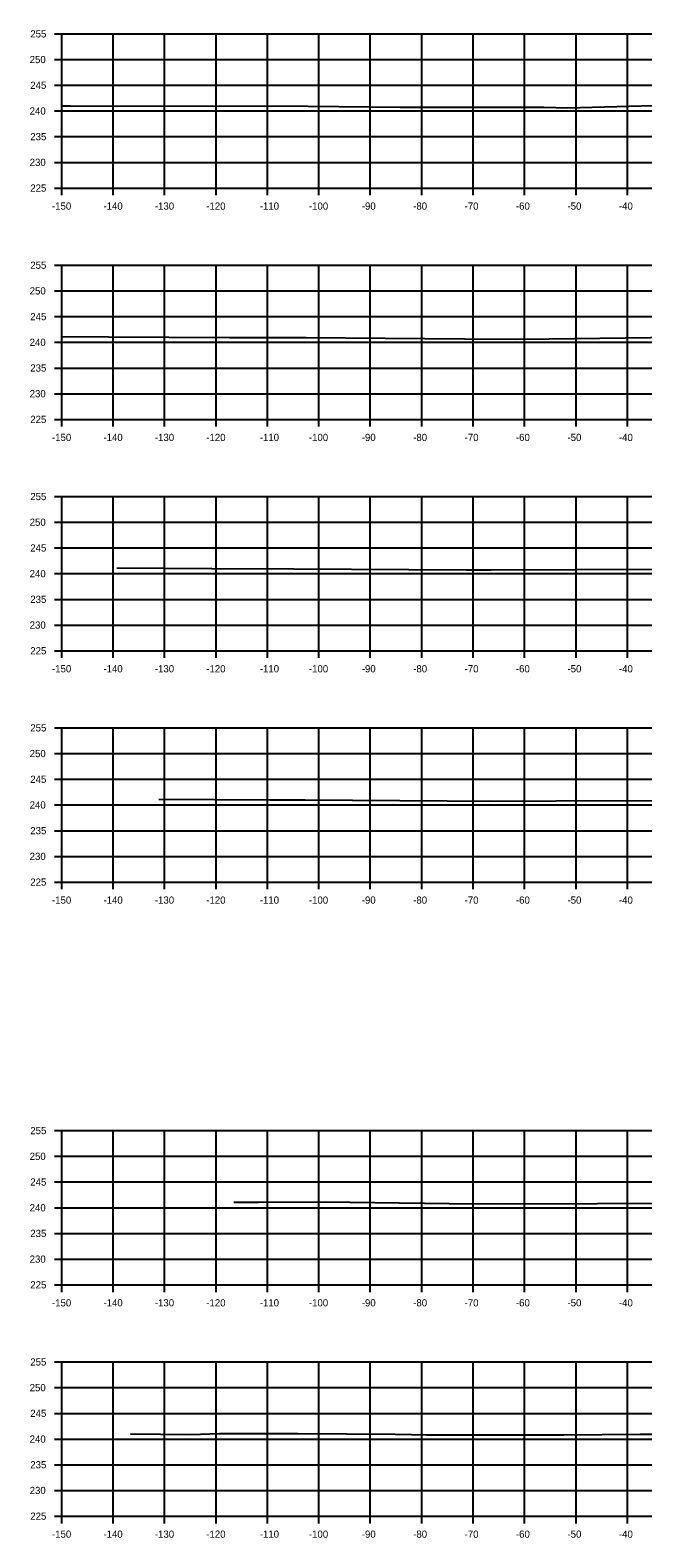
# Model space of a CAD drawing. Extents: x 1369627 to 1374022, y 380035 to 398173.
# Drawn here: x 1372730.1 to 1372849.2, y 384640.7 to 384934 of the extents above; entities that cross this region are included whole.
import ezdxf

# ---------------------------------------------------------------- set-up
doc = ezdxf.new("R2010")
doc.units = 0
for name, color, linetype in [('R_Axis', 7, 'Continuous'), ('R_Axis Annot', 7, 'Continuous'), ('R_Exist Surface', 7, 'Continuous'), ('R_Grid', 7, 'Continuous')]:
    doc.layers.add(name, color=color, linetype=linetype)

msp = doc.modelspace()

# ---------------------------------------------------------------- linework, layer by layer
at = {"layer": 'R_Axis'}
for p, q in [((1372734.81, 384933.28), (1372736.21, 384933.28)), ((1372736.21, 384903.28), (1372736.21, 384933.28)), ((1372734.81, 384928.28), (1372736.21, 384928.28)), ((1372734.81, 384923.28), (1372736.21, 384923.28)), ((1372734.81, 384918.28), (1372736.21, 384918.28)), ((1372734.81, 384913.28), (1372736.21, 384913.28)), ((1372734.81, 384908.28), (1372736.21, 384908.28)), ((1372734.81, 384903.28), (1372736.21, 384903.28)), ((1372736.21, 384903.28), (1373036.21, 384903.28)), ((1372736.21, 384901.88), (1372736.21, 384903.28)), ((1372746.21, 384901.88), (1372746.21, 384903.28)), ((1372756.21, 384901.88), (1372756.21, 384903.28)), ((1372766.21, 384901.88), (1372766.21, 384903.28)), ((1372776.21, 384901.88), (1372776.21, 384903.28)), ((1372786.21, 384901.88), (1372786.21, 384903.28)), ((1372796.21, 384901.88), (1372796.21, 384903.28)), ((1372806.21, 384901.88), (1372806.21, 384903.28)), ((1372816.21, 384901.88), (1372816.21, 384903.28)), ((1372826.21, 384901.88), (1372826.21, 384903.28)), ((1372836.21, 384901.88), (1372836.21, 384903.28)), ((1372846.21, 384901.88), (1372846.21, 384903.28)), ((1372734.81, 384888.28), (1372736.21, 384888.28)), ((1372736.21, 384858.28), (1372736.21, 384888.28)), ((1372734.81, 384883.28), (1372736.21, 384883.28)), ((1372734.81, 384878.28), (1372736.21, 384878.28)), ((1372734.81, 384873.28), (1372736.21, 384873.28)), ((1372734.81, 384868.28), (1372736.21, 384868.28)), ((1372734.81, 384863.28), (1372736.21, 384863.28)), ((1372734.81, 384858.28), (1372736.21, 384858.28)), ((1372736.21, 384858.28), (1373036.21, 384858.28)), ((1372736.21, 384856.88), (1372736.21, 384858.28)), ((1372746.21, 384856.88), (1372746.21, 384858.28)), ((1372756.21, 384856.88), (1372756.21, 384858.28)), ((1372766.21, 384856.88), (1372766.21, 384858.28)), ((1372776.21, 384856.88), (1372776.21, 384858.28)), ((1372786.21, 384856.88), (1372786.21, 384858.28)), ((1372796.21, 384856.88), (1372796.21, 384858.28)), ((1372806.21, 384856.88), (1372806.21, 384858.28)), ((1372816.21, 384856.88), (1372816.21, 384858.28)), ((1372826.21, 384856.88), (1372826.21, 384858.28)), ((1372836.21, 384856.88), (1372836.21, 384858.28)), ((1372846.21, 384856.88), (1372846.21, 384858.28)), ((1372734.81, 384843.28), (1372736.21, 384843.28)), ((1372736.21, 384813.28), (1372736.21, 384843.28)), ((1372734.81, 384838.28), (1372736.21, 384838.28)), ((1372734.81, 384833.28), (1372736.21, 384833.28)), ((1372734.81, 384828.28), (1372736.21, 384828.28)), ((1372734.81, 384823.28), (1372736.21, 384823.28)), ((1372734.81, 384818.28), (1372736.21, 384818.28)), ((1372734.81, 384813.28), (1372736.21, 384813.28)), ((1372736.21, 384813.28), (1373036.21, 384813.28)), ((1372736.21, 384811.88), (1372736.21, 384813.28)), ((1372746.21, 384811.88), (1372746.21, 384813.28)), ((1372756.21, 384811.88), (1372756.21, 384813.28)), ((1372766.21, 384811.88), (1372766.21, 384813.28)), ((1372776.21, 384811.88), (1372776.21, 384813.28)), ((1372786.21, 384811.88), (1372786.21, 384813.28)), ((1372796.21, 384811.88), (1372796.21, 384813.28)), ((1372806.21, 384811.88), (1372806.21, 384813.28)), ((1372816.21, 384811.88), (1372816.21, 384813.28)), ((1372826.21, 384811.88), (1372826.21, 384813.28)), ((1372836.21, 384811.88), (1372836.21, 384813.28)), ((1372846.21, 384811.88), (1372846.21, 384813.28)), ((1372734.81, 384798.28), (1372736.21, 384798.28)), ((1372736.21, 384768.28), (1372736.21, 384798.28)), ((1372734.81, 384793.28), (1372736.21, 384793.28)), ((1372734.81, 384788.28), (1372736.21, 384788.28)), ((1372734.81, 384783.28), (1372736.21, 384783.28)), ((1372734.81, 384778.28), (1372736.21, 384778.28)), ((1372734.81, 384773.28), (1372736.21, 384773.28)), ((1372734.81, 384768.28), (1372736.21, 384768.28)), ((1372736.21, 384768.28), (1373036.21, 384768.28)), ((1372736.21, 384766.88), (1372736.21, 384768.28)), ((1372746.21, 384766.88), (1372746.21, 384768.28)), ((1372756.21, 384766.88), (1372756.21, 384768.28)), ((1372766.21, 384766.88), (1372766.21, 384768.28)), ((1372776.21, 384766.88), (1372776.21, 384768.28)), ((1372786.21, 384766.88), (1372786.21, 384768.28)), ((1372796.21, 384766.88), (1372796.21, 384768.28)), ((1372806.21, 384766.88), (1372806.21, 384768.28)), ((1372816.21, 384766.88), (1372816.21, 384768.28)), ((1372826.21, 384766.88), (1372826.21, 384768.28)), ((1372836.21, 384766.88), (1372836.21, 384768.28)), ((1372846.21, 384766.88), (1372846.21, 384768.28)), ((1372734.81, 384719.94), (1372736.21, 384719.94)), ((1372736.21, 384689.94), (1372736.21, 384719.94)), ((1372734.81, 384714.94), (1372736.21, 384714.94)), ((1372734.81, 384709.94), (1372736.21, 384709.94)), ((1372734.81, 384704.94), (1372736.21, 384704.94)), ((1372734.81, 384699.94), (1372736.21, 384699.94)), ((1372734.81, 384694.94), (1372736.21, 384694.94)), ((1372734.81, 384689.94), (1372736.21, 384689.94)), ((1372736.21, 384689.94), (1373036.21, 384689.94)), ((1372736.21, 384688.54), (1372736.21, 384689.94)), ((1372746.21, 384688.54), (1372746.21, 384689.94)), ((1372756.21, 384688.54), (1372756.21, 384689.94)), ((1372766.21, 384688.54), (1372766.21, 384689.94)), ((1372776.21, 384688.54), (1372776.21, 384689.94)), ((1372786.21, 384688.54), (1372786.21, 384689.94)), ((1372796.21, 384688.54), (1372796.21, 384689.94)), ((1372806.21, 384688.54), (1372806.21, 384689.94)), ((1372816.21, 384688.54), (1372816.21, 384689.94)), ((1372826.21, 384688.54), (1372826.21, 384689.94)), ((1372836.21, 384688.54), (1372836.21, 384689.94)), ((1372846.21, 384688.54), (1372846.21, 384689.94)), ((1372734.81, 384674.94), (1372736.21, 384674.94)), ((1372736.21, 384644.94), (1372736.21, 384674.94)), ((1372734.81, 384669.94), (1372736.21, 384669.94)), ((1372734.81, 384664.94), (1372736.21, 384664.94)), ((1372734.81, 384659.94), (1372736.21, 384659.94)), ((1372734.81, 384654.94), (1372736.21, 384654.94)), ((1372734.81, 384649.94), (1372736.21, 384649.94)), ((1372734.81, 384644.94), (1372736.21, 384644.94)), ((1372736.21, 384644.94), (1373036.21, 384644.94)), ((1372736.21, 384643.54), (1372736.21, 384644.94)), ((1372746.21, 384643.54), (1372746.21, 384644.94)), ((1372756.21, 384643.54), (1372756.21, 384644.94)), ((1372766.21, 384643.54), (1372766.21, 384644.94)), ((1372776.21, 384643.54), (1372776.21, 384644.94)), ((1372786.21, 384643.54), (1372786.21, 384644.94)), ((1372796.21, 384643.54), (1372796.21, 384644.94)), ((1372806.21, 384643.54), (1372806.21, 384644.94)), ((1372816.21, 384643.54), (1372816.21, 384644.94)), ((1372826.21, 384643.54), (1372826.21, 384644.94)), ((1372836.21, 384643.54), (1372836.21, 384644.94)), ((1372846.21, 384643.54), (1372846.21, 384644.94))]:
    msp.add_line(p, q, dxfattribs=at)
at = {"layer": 'R_Exist Surface'}
for points in [[(1372736.21, 384919.31), (1372737.91, 384919.31), (1372784.12, 384919.21), (1372802.04, 384919.04), (1372829.93, 384919), (1372834.6, 384918.9), (1372853.66, 384919.38)], [(1372736.21, 384874.38), (1372745.33, 384874.33), (1372768.85, 384874.23), (1372783.72, 384874.2), (1372814.5, 384873.97), (1372824.42, 384873.91), (1372830.97, 384873.94), (1372860.52, 384874.35)], [(1372746.9, 384829.39), (1372765.38, 384829.31), (1372781.36, 384829.23), (1372814.92, 384829.04), (1372819.74, 384829.01), (1372853.1, 384829.18)], [(1372755.11, 384784.39), (1372776.66, 384784.29), (1372778.89, 384784.28), (1372783.56, 384784.25), (1372820.33, 384784.02), (1372832.31, 384784.08), (1372859.47, 384784.18)], [(1372769.7, 384706.04), (1372774.49, 384706.02), (1372787.45, 384706.09), (1372811.55, 384705.76), (1372821.37, 384705.7), (1372859.38, 384705.8)], [(1372749.57, 384660.95), (1372761.32, 384660.81), (1372766.91, 384661), (1372782.14, 384661.05), (1372801.07, 384660.86), (1372804.2, 384660.81), (1372807.12, 384660.76), (1372818.7, 384660.75), (1372830.29, 384660.75), (1372833.82, 384660.73), (1372848.68, 384660.91), (1372853.24, 384660.89)]]:
    msp.add_lwpolyline(points, dxfattribs=at)
at = {"layer": 'R_Grid'}
for p, q in [((1372736.21, 384933.28), (1373036.21, 384933.28)), ((1372736.21, 384903.28), (1372736.21, 384933.28)), ((1372746.21, 384903.28), (1372746.21, 384933.28)), ((1372756.21, 384903.28), (1372756.21, 384933.28)), ((1372766.21, 384903.28), (1372766.21, 384933.28)), ((1372776.21, 384903.28), (1372776.21, 384933.28)), ((1372786.21, 384903.28), (1372786.21, 384933.28)), ((1372796.21, 384903.28), (1372796.21, 384933.28)), ((1372806.21, 384903.28), (1372806.21, 384933.28)), ((1372816.21, 384903.28), (1372816.21, 384933.28)), ((1372826.21, 384903.28), (1372826.21, 384933.28)), ((1372836.21, 384903.28), (1372836.21, 384933.28)), ((1372846.21, 384903.28), (1372846.21, 384933.28)), ((1372736.21, 384928.28), (1373036.21, 384928.28)), ((1372736.21, 384923.28), (1373036.21, 384923.28)), ((1372736.21, 384918.28), (1373036.21, 384918.28)), ((1372736.21, 384913.28), (1373036.21, 384913.28)), ((1372736.21, 384908.28), (1373036.21, 384908.28)), ((1372736.21, 384903.28), (1373036.21, 384903.28)), ((1372736.21, 384888.28), (1373036.21, 384888.28)), ((1372736.21, 384858.28), (1372736.21, 384888.28)), ((1372746.21, 384858.28), (1372746.21, 384888.28)), ((1372756.21, 384858.28), (1372756.21, 384888.28)), ((1372766.21, 384858.28), (1372766.21, 384888.28)), ((1372776.21, 384858.28), (1372776.21, 384888.28)), ((1372786.21, 384858.28), (1372786.21, 384888.28)), ((1372796.21, 384858.28), (1372796.21, 384888.28)), ((1372806.21, 384858.28), (1372806.21, 384888.28)), ((1372816.21, 384858.28), (1372816.21, 384888.28)), ((1372826.21, 384858.28), (1372826.21, 384888.28)), ((1372836.21, 384858.28), (1372836.21, 384888.28)), ((1372846.21, 384858.28), (1372846.21, 384888.28)), ((1372736.21, 384883.28), (1373036.21, 384883.28)), ((1372736.21, 384878.28), (1373036.21, 384878.28)), ((1372736.21, 384873.28), (1373036.21, 384873.28)), ((1372736.21, 384868.28), (1373036.21, 384868.28)), ((1372736.21, 384863.28), (1373036.21, 384863.28)), ((1372736.21, 384858.28), (1373036.21, 384858.28)), ((1372736.21, 384843.28), (1373036.21, 384843.28)), ((1372736.21, 384813.28), (1372736.21, 384843.28)), ((1372746.21, 384813.28), (1372746.21, 384843.28)), ((1372756.21, 384813.28), (1372756.21, 384843.28)), ((1372766.21, 384813.28), (1372766.21, 384843.28)), ((1372776.21, 384813.28), (1372776.21, 384843.28)), ((1372786.21, 384813.28), (1372786.21, 384843.28)), ((1372796.21, 384813.28), (1372796.21, 384843.28)), ((1372806.21, 384813.28), (1372806.21, 384843.28)), ((1372816.21, 384813.28), (1372816.21, 384843.28)), ((1372826.21, 384813.28), (1372826.21, 384843.28)), ((1372836.21, 384813.28), (1372836.21, 384843.28)), ((1372846.21, 384813.28), (1372846.21, 384843.28)), ((1372736.21, 384838.28), (1373036.21, 384838.28)), ((1372736.21, 384833.28), (1373036.21, 384833.28)), ((1372736.21, 384828.28), (1373036.21, 384828.28)), ((1372736.21, 384823.28), (1373036.21, 384823.28)), ((1372736.21, 384818.28), (1373036.21, 384818.28)), ((1372736.21, 384813.28), (1373036.21, 384813.28)), ((1372736.21, 384798.28), (1373036.21, 384798.28)), ((1372736.21, 384768.28), (1372736.21, 384798.28)), ((1372746.21, 384768.28), (1372746.21, 384798.28)), ((1372756.21, 384768.28), (1372756.21, 384798.28)), ((1372766.21, 384768.28), (1372766.21, 384798.28)), ((1372776.21, 384768.28), (1372776.21, 384798.28)), ((1372786.21, 384768.28), (1372786.21, 384798.28)), ((1372796.21, 384768.28), (1372796.21, 384798.28)), ((1372806.21, 384768.28), (1372806.21, 384798.28)), ((1372816.21, 384768.28), (1372816.21, 384798.28)), ((1372826.21, 384768.28), (1372826.21, 384798.28)), ((1372836.21, 384768.28), (1372836.21, 384798.28)), ((1372846.21, 384768.28), (1372846.21, 384798.28)), ((1372736.21, 384793.28), (1373036.21, 384793.28)), ((1372736.21, 384788.28), (1373036.21, 384788.28)), ((1372736.21, 384783.28), (1373036.21, 384783.28)), ((1372736.21, 384778.28), (1373036.21, 384778.28)), ((1372736.21, 384773.28), (1373036.21, 384773.28)), ((1372736.21, 384768.28), (1373036.21, 384768.28)), ((1372736.21, 384719.94), (1373036.21, 384719.94)), ((1372736.21, 384689.94), (1372736.21, 384719.94)), ((1372746.21, 384689.94), (1372746.21, 384719.94)), ((1372756.21, 384689.94), (1372756.21, 384719.94)), ((1372766.21, 384689.94), (1372766.21, 384719.94)), ((1372776.21, 384689.94), (1372776.21, 384719.94)), ((1372786.21, 384689.94), (1372786.21, 384719.94)), ((1372796.21, 384689.94), (1372796.21, 384719.94)), ((1372806.21, 384689.94), (1372806.21, 384719.94)), ((1372816.21, 384689.94), (1372816.21, 384719.94)), ((1372826.21, 384689.94), (1372826.21, 384719.94)), ((1372836.21, 384689.94), (1372836.21, 384719.94)), ((1372846.21, 384689.94), (1372846.21, 384719.94)), ((1372736.21, 384714.94), (1373036.21, 384714.94)), ((1372736.21, 384709.94), (1373036.21, 384709.94)), ((1372736.21, 384704.94), (1373036.21, 384704.94)), ((1372736.21, 384699.94), (1373036.21, 384699.94)), ((1372736.21, 384694.94), (1373036.21, 384694.94)), ((1372736.21, 384689.94), (1373036.21, 384689.94)), ((1372736.21, 384674.94), (1373036.21, 384674.94)), ((1372736.21, 384644.94), (1372736.21, 384674.94)), ((1372746.21, 384644.94), (1372746.21, 384674.94)), ((1372756.21, 384644.94), (1372756.21, 384674.94)), ((1372766.21, 384644.94), (1372766.21, 384674.94)), ((1372776.21, 384644.94), (1372776.21, 384674.94)), ((1372786.21, 384644.94), (1372786.21, 384674.94)), ((1372796.21, 384644.94), (1372796.21, 384674.94)), ((1372806.21, 384644.94), (1372806.21, 384674.94)), ((1372816.21, 384644.94), (1372816.21, 384674.94)), ((1372826.21, 384644.94), (1372826.21, 384674.94)), ((1372836.21, 384644.94), (1372836.21, 384674.94)), ((1372846.21, 384644.94), (1372846.21, 384674.94)), ((1372736.21, 384669.94), (1373036.21, 384669.94)), ((1372736.21, 384664.94), (1373036.21, 384664.94)), ((1372736.21, 384659.94), (1373036.21, 384659.94)), ((1372736.21, 384654.94), (1373036.21, 384654.94)), ((1372736.21, 384649.94), (1373036.21, 384649.94)), ((1372736.21, 384644.94), (1373036.21, 384644.94))]:
    msp.add_line(p, q, dxfattribs=at)

# ---------------------------------------------------------------- texts
at = {"layer": 'R_Axis Annot'}
for s, p in [('255', (1372730.1, 384932.58)), ('250', (1372729.98, 384927.58)), ('245', (1372730.1, 384922.58)), ('240', (1372729.98, 384917.58)), ('235', (1372730.1, 384912.58)), ('230', (1372729.98, 384907.58)), ('225', (1372730.1, 384902.58)), ('-150', (1372734.32, 384899.08)), ('-140', (1372744.32, 384899.08)), ('-130', (1372754.32, 384899.08)), ('-120', (1372764.32, 384899.08)), ('-110', (1372774.72, 384899.08)), ('-100', (1372784.27, 384899.08)), ('-90', (1372794.55, 384899.08)), ('-80', (1372804.55, 384899.08)), ('-70', (1372814.55, 384899.08)), ('-60', (1372824.52, 384899.08)), ('-50', (1372834.55, 384899.08)), ('-40', (1372844.55, 384899.08)), ('255', (1372730.1, 384887.58)), ('250', (1372729.98, 384882.58)), ('245', (1372730.1, 384877.58)), ('240', (1372729.98, 384872.58)), ('235', (1372730.1, 384867.58)), ('230', (1372729.98, 384862.58)), ('225', (1372730.1, 384857.58)), ('-150', (1372734.32, 384854.08)), ('-140', (1372744.32, 384854.08)), ('-130', (1372754.32, 384854.08)), ('-120', (1372764.32, 384854.08)), ('-110', (1372774.72, 384854.08)), ('-100', (1372784.27, 384854.08)), ('-90', (1372794.55, 384854.08)), ('-80', (1372804.55, 384854.08)), ('-70', (1372814.55, 384854.08)), ('-60', (1372824.52, 384854.08)), ('-50', (1372834.55, 384854.08)), ('-40', (1372844.55, 384854.08)), ('255', (1372730.1, 384842.58)), ('250', (1372729.98, 384837.58)), ('245', (1372730.1, 384832.58)), ('240', (1372729.98, 384827.58)), ('235', (1372730.1, 384822.58)), ('230', (1372729.98, 384817.58)), ('225', (1372730.1, 384812.58)), ('-150', (1372734.32, 384809.08)), ('-140', (1372744.32, 384809.08)), ('-130', (1372754.32, 384809.08)), ('-120', (1372764.32, 384809.08)), ('-110', (1372774.72, 384809.08)), ('-100', (1372784.27, 384809.08)), ('-90', (1372794.55, 384809.08)), ('-80', (1372804.55, 384809.08)), ('-70', (1372814.55, 384809.08)), ('-60', (1372824.52, 384809.08)), ('-50', (1372834.55, 384809.08)), ('-40', (1372844.55, 384809.08)), ('255', (1372730.1, 384797.58)), ('250', (1372729.98, 384792.58)), ('245', (1372730.1, 384787.58)), ('240', (1372729.98, 384782.58)), ('235', (1372730.1, 384777.58)), ('230', (1372729.98, 384772.58)), ('225', (1372730.1, 384767.58)), ('-150', (1372734.32, 384764.08)), ('-140', (1372744.32, 384764.08)), ('-130', (1372754.32, 384764.08)), ('-120', (1372764.32, 384764.08)), ('-110', (1372774.72, 384764.08)), ('-100', (1372784.27, 384764.08)), ('-90', (1372794.55, 384764.08)), ('-80', (1372804.55, 384764.08)), ('-70', (1372814.55, 384764.08)), ('-60', (1372824.52, 384764.08)), ('-50', (1372834.55, 384764.08)), ('-40', (1372844.55, 384764.08)), ('255', (1372730.1, 384719.24)), ('250', (1372729.98, 384714.24)), ('245', (1372730.1, 384709.24)), ('240', (1372729.98, 384704.24)), ('235', (1372730.1, 384699.24)), ('230', (1372729.98, 384694.24)), ('225', (1372730.1, 384689.24)), ('-150', (1372734.32, 384685.74)), ('-140', (1372744.32, 384685.74)), ('-130', (1372754.32, 384685.74)), ('-120', (1372764.32, 384685.74)), ('-110', (1372774.72, 384685.74)), ('-100', (1372784.27, 384685.74)), ('-90', (1372794.55, 384685.74)), ('-80', (1372804.55, 384685.74)), ('-70', (1372814.55, 384685.74)), ('-60', (1372824.52, 384685.74)), ('-50', (1372834.55, 384685.74)), ('-40', (1372844.55, 384685.74)), ('255', (1372730.1, 384674.24)), ('250', (1372729.98, 384669.24)), ('245', (1372730.1, 384664.24)), ('240', (1372729.98, 384659.24)), ('235', (1372730.1, 384654.24)), ('230', (1372729.98, 384649.24)), ('225', (1372730.1, 384644.24)), ('-150', (1372734.32, 384640.74)), ('-140', (1372744.32, 384640.74)), ('-130', (1372754.32, 384640.74)), ('-120', (1372764.32, 384640.74)), ('-110', (1372774.72, 384640.74)), ('-100', (1372784.27, 384640.74)), ('-90', (1372794.55, 384640.74)), ('-80', (1372804.55, 384640.74)), ('-70', (1372814.55, 384640.74)), ('-60', (1372824.52, 384640.74)), ('-50', (1372834.55, 384640.74)), ('-40', (1372844.55, 384640.74))]:
    msp.add_text(s, height=1.4, dxfattribs=at).set_placement(p)

doc.saveas('drawing.dxf')
